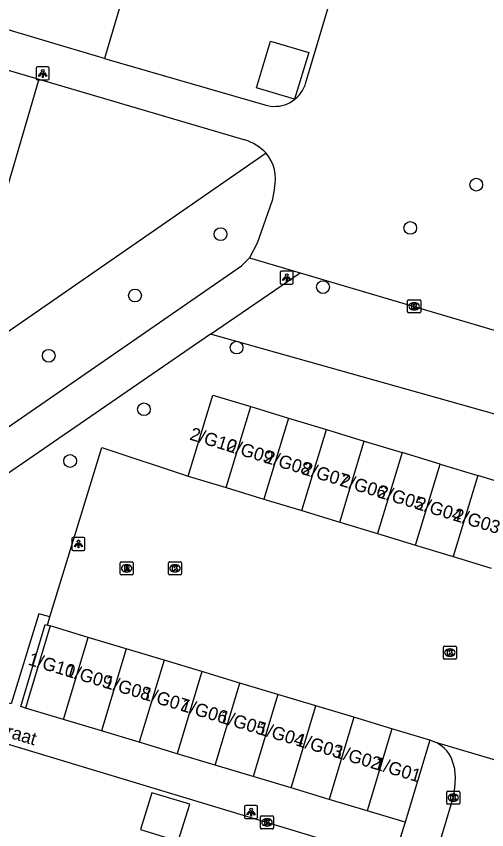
# Model space of a CAD drawing. Extents: x 162186 to 163152, y 385513 to 386513.
# Drawn here: x 162739.6 to 162775.6, y 386020.5 to 386082.7 of the extents above; entities that cross this region are included whole.
import ezdxf

# ---------------------------------------------------------------- set-up
doc = ezdxf.new("R2010")
doc.units = 0
for name, color, linetype in [('IMGEO_Boom', 7, 'Continuous'), ('IMGEO_Groenvoorziening', 7, 'Continuous'), ('IMGEO_Kolk', 7, 'Continuous'), ('IMGEO_Lichtpunt', 7, 'Continuous'), ('IMGEO_Openbare_ruimte_label', 7, 'Continuous'), ('IMGEO_Pand', 7, 'Continuous'), ('IMGEO_Pand_nummerreeks', 7, 'Continuous'), ('IMGEO_Rijbaan_lokaal_open', 7, 'Continuous'), ('IMGEO_Rioolput', 7, 'Continuous'), ('IMGEO_Voetpad_halfverhard', 7, 'Continuous'), ('IMGEO_Voetpad_open', 7, 'Continuous')]:
    doc.layers.add(name, color=color, linetype=linetype)

msp = doc.modelspace()

# ---------------------------------------------------------------- linework, layer by layer
at = {"layer": 'IMGEO_Boom'}
for centre in [(162774.757, 386069.847), (162755.197, 386066.062), (162769.709, 386066.539), (162763.033, 386062.009), (162748.653, 386061.368), (162756.426, 386057.379), (162742.059, 386056.751), (162749.337, 386052.659), (162743.694, 386048.703)]:
    msp.add_circle(centre, 0.489, dxfattribs=at)
at = {"layer": 'IMGEO_Groenvoorziening'}
for points in [[(162758.68, 386072.273), (162717.31, 386043.615), (162714.555, 386044.411), (162720.628, 386063.888)], [(162786.142, 386049.469), (162754.435, 386058.403)]]:
    msp.add_lwpolyline(points, dxfattribs=at)
at = {"layer": 'IMGEO_Kolk'}
for p, q in [((162769.51, 386060.112), (162769.51, 386060.964)), ((162769.585, 386061.038), (162770.437, 386061.038)), ((162770.511, 386060.964), (162770.511, 386060.112)), ((162770.021, 386060.258), (162769.996, 386060.258)), ((162769.998, 386060.818), (162770.023, 386060.818)), ((162770.437, 386060.038), (162769.585, 386060.038)), ((162751.288, 386040.984), (162752.14, 386040.984)), ((162751.213, 386040.058), (162751.213, 386040.91)), ((162751.701, 386040.764), (162751.726, 386040.764)), ((162752.214, 386040.91), (162752.214, 386040.058)), ((162752.14, 386039.984), (162751.288, 386039.984)), ((162751.724, 386040.204), (162751.699, 386040.204)), ((162772.241, 386033.61), (162772.241, 386034.462)), ((162772.316, 386034.536), (162773.168, 386034.536)), ((162772.729, 386034.316), (162772.754, 386034.316)), ((162773.242, 386034.462), (162773.242, 386033.61)), ((162773.168, 386033.536), (162772.316, 386033.536)), ((162772.752, 386033.756), (162772.727, 386033.756)), ((162772.496, 386022.506), (162772.496, 386023.358)), ((162772.571, 386023.432), (162773.423, 386023.432)), ((162772.984, 386023.212), (162773.009, 386023.212)), ((162773.497, 386023.358), (162773.497, 386022.506)), ((162773.423, 386022.432), (162772.571, 386022.432)), ((162773.007, 386022.652), (162772.982, 386022.652)), ((162758.256, 386020.61), (162758.256, 386021.462)), ((162758.331, 386021.536), (162759.183, 386021.536)), ((162758.744, 386021.316), (162758.769, 386021.316)), ((162759.257, 386021.462), (162759.257, 386020.61)), ((162759.183, 386020.536), (162758.331, 386020.536)), ((162758.767, 386020.756), (162758.742, 386020.756))]:
    msp.add_line(p, q, dxfattribs=at)
for points in [[(162769.51, 386060.112), (162769.51, 386060.964)], [(162769.585, 386061.038), (162770.437, 386061.038)], [(162770.511, 386060.964), (162770.511, 386060.112)], [(162769.831, 386060.738), (162769.954, 386060.738), (162769.954, 386060.587), (162770.084, 386060.738), (162770.248, 386060.738), (162770.102, 386060.587), (162770.255, 386060.338), (162770.103, 386060.338), (162770.018, 386060.502), (162769.954, 386060.435), (162769.954, 386060.338), (162769.831, 386060.338), (162769.831, 386060.738)], [(162770.437, 386060.038), (162769.585, 386060.038)], [(162751.288, 386040.984), (162752.14, 386040.984)], [(162751.213, 386040.058), (162751.213, 386040.91)], [(162751.534, 386040.684), (162751.657, 386040.684), (162751.657, 386040.533), (162751.787, 386040.684), (162751.951, 386040.684), (162751.805, 386040.533), (162751.958, 386040.284), (162751.806, 386040.284), (162751.721, 386040.448), (162751.657, 386040.381), (162751.657, 386040.284), (162751.534, 386040.284), (162751.534, 386040.684)], [(162752.214, 386040.91), (162752.214, 386040.058)], [(162752.14, 386039.984), (162751.288, 386039.984)], [(162772.241, 386033.61), (162772.241, 386034.462)], [(162772.316, 386034.536), (162773.168, 386034.536)], [(162772.562, 386034.236), (162772.685, 386034.236), (162772.685, 386034.085), (162772.815, 386034.236), (162772.979, 386034.236), (162772.833, 386034.085), (162772.986, 386033.836), (162772.834, 386033.836), (162772.749, 386034), (162772.685, 386033.933), (162772.685, 386033.836), (162772.562, 386033.836), (162772.562, 386034.236)], [(162773.242, 386034.462), (162773.242, 386033.61)], [(162773.168, 386033.536), (162772.316, 386033.536)], [(162772.496, 386022.506), (162772.496, 386023.358)], [(162772.571, 386023.432), (162773.423, 386023.432)], [(162772.817, 386023.132), (162772.94, 386023.132), (162772.94, 386022.981), (162773.07, 386023.132), (162773.234, 386023.132), (162773.088, 386022.981), (162773.241, 386022.732), (162773.089, 386022.732), (162773.004, 386022.896), (162772.94, 386022.829), (162772.94, 386022.732), (162772.817, 386022.732), (162772.817, 386023.132)], [(162773.497, 386023.358), (162773.497, 386022.506)], [(162773.423, 386022.432), (162772.571, 386022.432)], [(162758.256, 386020.61), (162758.256, 386021.462)], [(162758.331, 386021.536), (162759.183, 386021.536)], [(162758.577, 386021.236), (162758.7, 386021.236), (162758.7, 386021.085), (162758.83, 386021.236), (162758.994, 386021.236), (162758.848, 386021.085), (162759.001, 386020.836), (162758.849, 386020.836), (162758.764, 386021), (162758.7, 386020.933), (162758.7, 386020.836), (162758.577, 386020.836), (162758.577, 386021.236)], [(162759.257, 386021.462), (162759.257, 386020.61)], [(162759.183, 386020.536), (162758.331, 386020.536)]]:
    msp.add_lwpolyline(points, dxfattribs=at)
for centre, start, end in [((162769.587, 386060.962), 91.55205, 178.44795), ((162769.587, 386060.962), 91.55205, 178.44795), ((162770.435, 386060.962), 1.55205, 88.44795), ((162770.435, 386060.962), 1.55205, 88.44795), ((162769.587, 386060.114), 181.55205, 268.44795), ((162769.587, 386060.114), 181.55205, 268.44795), ((162770.435, 386060.114), 271.55205, 358.44795), ((162770.435, 386060.114), 271.55205, 358.44795), ((162751.29, 386040.908), 91.55205, 178.44795), ((162751.29, 386040.908), 91.55205, 178.44795), ((162752.138, 386040.908), 1.55205, 88.44795), ((162752.138, 386040.908), 1.55205, 88.44795), ((162751.29, 386040.06), 181.55205, 268.44795), ((162751.29, 386040.06), 181.55205, 268.44795), ((162752.138, 386040.06), 271.55205, 358.44795), ((162752.138, 386040.06), 271.55205, 358.44795), ((162772.318, 386034.46), 91.55205, 178.44795), ((162772.318, 386034.46), 91.55205, 178.44795), ((162773.166, 386034.46), 1.55205, 88.44795), ((162773.166, 386034.46), 1.55205, 88.44795), ((162772.318, 386033.612), 181.55205, 268.44795), ((162772.318, 386033.612), 181.55205, 268.44795), ((162773.166, 386033.612), 271.55205, 358.44795), ((162773.166, 386033.612), 271.55205, 358.44795), ((162772.573, 386023.356), 91.55205, 178.44795), ((162772.573, 386023.356), 91.55205, 178.44795), ((162773.421, 386023.356), 1.55205, 88.44795), ((162773.421, 386023.356), 1.55205, 88.44795), ((162772.573, 386022.508), 181.55205, 268.44795), ((162772.573, 386022.508), 181.55205, 268.44795), ((162773.421, 386022.508), 271.55205, 358.44795), ((162773.421, 386022.508), 271.55205, 358.44795), ((162758.333, 386021.46), 91.55205, 178.44795), ((162758.333, 386021.46), 91.55205, 178.44795), ((162759.181, 386021.46), 1.55205, 88.44795), ((162759.181, 386021.46), 1.55205, 88.44795), ((162758.333, 386020.612), 181.55205, 268.44795), ((162758.333, 386020.612), 181.55205, 268.44795), ((162759.181, 386020.612), 271.55205, 358.44795), ((162759.181, 386020.612), 271.55205, 358.44795)]:
    msp.add_arc(centre, 0.0765, start, end, dxfattribs=at)
for centre, major_axis, ratio, start_param, end_param in [((162769.997, 386060.538), (-0.387, 0.002), 0.722429, 4.712389, 7.853982), ((162770.022, 386060.538), (-0.39, 0.002), 0.717154, 1.570796, 4.712389), ((162751.7, 386040.484), (-0.387, 0.002), 0.722429, 4.712389, 7.853982), ((162751.725, 386040.484), (-0.39, 0.002), 0.717154, 1.570796, 4.712389), ((162772.728, 386034.036), (-0.387, 0.002), 0.722429, 4.712389, 7.853982), ((162772.753, 386034.036), (-0.39, 0.002), 0.717154, 1.570796, 4.712389), ((162772.983, 386022.932), (-0.387, 0.002), 0.722429, 4.712389, 7.853982), ((162773.008, 386022.932), (-0.39, 0.002), 0.717154, 1.570796, 4.712389), ((162758.743, 386021.036), (-0.387, 0.002), 0.722429, 4.712389, 7.853982), ((162758.768, 386021.036), (-0.39, 0.002), 0.717154, 1.570796, 4.712389)]:
    msp.add_ellipse(centre, major_axis=major_axis, ratio=ratio, start_param=start_param, end_param=end_param, dxfattribs=at)
at = {"layer": 'IMGEO_Lichtpunt'}
for p, q in [((162741.097, 386078.764), (162741.097, 386077.957)), ((162741.097, 386078.764), (162741.097, 386077.957)), ((162741.999, 386078.859), (162741.191, 386078.859)), ((162741.999, 386078.859), (162741.191, 386078.859)), ((162742.093, 386077.957), (162742.093, 386078.764)), ((162742.093, 386077.957), (162742.093, 386078.764)), ((162741.191, 386077.863), (162741.999, 386077.863)), ((162741.191, 386077.863), (162741.999, 386077.863)), ((162759.762, 386063.132), (162759.762, 386062.325)), ((162759.762, 386063.132), (162759.762, 386062.325)), ((162760.664, 386063.227), (162759.856, 386063.227)), ((162760.664, 386063.227), (162759.856, 386063.227)), ((162760.758, 386062.325), (162760.758, 386063.132)), ((162760.758, 386062.325), (162760.758, 386063.132)), ((162759.856, 386062.231), (162760.664, 386062.231)), ((162759.856, 386062.231), (162760.664, 386062.231)), ((162744.735, 386042.853), (162743.927, 386042.853)), ((162744.735, 386042.853), (162743.927, 386042.853)), ((162743.833, 386042.758), (162743.833, 386041.951)), ((162743.833, 386042.758), (162743.833, 386041.951)), ((162744.829, 386041.951), (162744.829, 386042.758)), ((162744.829, 386041.951), (162744.829, 386042.758)), ((162743.927, 386041.857), (162744.735, 386041.857)), ((162743.927, 386041.857), (162744.735, 386041.857)), ((162757.935, 386022.326), (162757.127, 386022.326)), ((162757.935, 386022.326), (162757.127, 386022.326)), ((162757.033, 386022.231), (162757.033, 386021.424)), ((162757.033, 386022.231), (162757.033, 386021.424)), ((162758.029, 386021.424), (162758.029, 386022.231)), ((162758.029, 386021.424), (162758.029, 386022.231)), ((162757.127, 386021.33), (162757.935, 386021.33)), ((162757.127, 386021.33), (162757.935, 386021.33))]:
    msp.add_line(p, q, dxfattribs=at)
for points in [[(162741.471, 386078.428), (162741.51, 386078.4), (162741.322, 386078.138), (162741.284, 386078.165), (162741.471, 386078.428)], [(162741.573, 386078.38), (162741.62, 386078.38), (162741.62, 386078.058), (162741.573, 386078.058), (162741.573, 386078.38)], [(162741.683, 386078.4), (162741.721, 386078.427), (162741.908, 386078.165), (162741.869, 386078.137), (162741.683, 386078.4)], [(162760.136, 386062.796), (162760.175, 386062.768), (162759.987, 386062.506), (162759.949, 386062.533), (162760.136, 386062.796)], [(162760.238, 386062.748), (162760.285, 386062.748), (162760.285, 386062.426), (162760.238, 386062.426), (162760.238, 386062.748)], [(162760.348, 386062.768), (162760.386, 386062.795), (162760.573, 386062.533), (162760.534, 386062.505), (162760.348, 386062.768)], [(162744.207, 386042.422), (162744.246, 386042.394), (162744.058, 386042.132), (162744.02, 386042.159), (162744.207, 386042.422)], [(162744.309, 386042.374), (162744.356, 386042.374), (162744.356, 386042.052), (162744.309, 386042.052), (162744.309, 386042.374)], [(162744.419, 386042.394), (162744.457, 386042.421), (162744.644, 386042.159), (162744.605, 386042.131), (162744.419, 386042.394)], [(162757.407, 386021.895), (162757.446, 386021.867), (162757.258, 386021.605), (162757.22, 386021.632), (162757.407, 386021.895)], [(162757.509, 386021.847), (162757.556, 386021.847), (162757.556, 386021.525), (162757.509, 386021.525), (162757.509, 386021.847)], [(162757.619, 386021.867), (162757.657, 386021.894), (162757.844, 386021.632), (162757.805, 386021.604), (162757.619, 386021.867)]]:
    msp.add_lwpolyline(points, dxfattribs=at)
for centre in [(162741.596, 386078.562), (162760.261, 386062.93), (162744.332, 386042.556), (162757.532, 386022.029)]:
    msp.add_circle(centre, 0.0994, dxfattribs=at)
for centre, start, end in [((162741.191, 386078.764), 90, 180), ((162741.191, 386078.764), 90, 180), ((162741.999, 386078.764), 0, 90), ((162741.999, 386078.764), 0, 90), ((162741.191, 386077.957), 180, 270), ((162741.191, 386077.957), 180, 270), ((162741.999, 386077.957), 270, 0), ((162741.999, 386077.957), 270, 360), ((162759.856, 386063.132), 90, 180), ((162759.856, 386063.132), 90, 180), ((162760.664, 386063.132), 0, 90), ((162760.664, 386063.132), 0, 90), ((162759.856, 386062.325), 180, 270), ((162759.856, 386062.325), 180, 270), ((162760.664, 386062.325), 270, 0), ((162760.664, 386062.325), 270, 360), ((162743.927, 386042.758), 90, 180), ((162743.927, 386042.758), 90, 180), ((162744.735, 386042.758), 0, 90), ((162744.735, 386042.758), 0, 90), ((162743.927, 386041.951), 180, 270), ((162743.927, 386041.951), 180, 270), ((162744.735, 386041.951), 270, 0), ((162744.735, 386041.951), 270, 360), ((162757.127, 386022.231), 90, 180), ((162757.127, 386022.231), 90, 180), ((162757.935, 386022.231), 0, 90), ((162757.935, 386022.231), 0, 90), ((162757.127, 386021.424), 180, 270), ((162757.127, 386021.424), 180, 270), ((162757.935, 386021.424), 270, 0), ((162757.935, 386021.424), 270, 360)]:
    msp.add_arc(centre, 0.0946, start, end, dxfattribs=at)
at = {"layer": 'IMGEO_Pand'}
for points in [[(162749.086, 386086.882), (162748.488, 386084.875), (162747.961, 386085.032), (162746.315, 386079.512)], [(162746.315, 386079.512), (162743.573, 386080.329), (162735.074, 386082.862)], [(162761.944, 386079.957), (162760.862, 386076.386), (162757.947, 386077.269), (162759.029, 386080.84), (162761.944, 386079.957)], [(162752.73, 386047.547), (162754.611, 386053.744), (162757.507, 386052.864)], [(162755.625, 386046.668), (162757.507, 386052.864)], [(162757.507, 386052.864), (162760.403, 386051.985)], [(162760.403, 386051.985), (162758.521, 386045.788)], [(162760.403, 386051.985), (162763.299, 386051.105)], [(162761.417, 386044.908), (162763.299, 386051.105)], [(162763.299, 386051.105), (162766.195, 386050.226)], [(162764.313, 386044.029), (162766.195, 386050.226)], [(162766.195, 386050.226), (162769.092, 386049.346)], [(162769.092, 386049.346), (162767.209, 386043.149)], [(162771.988, 386048.466), (162769.092, 386049.346)], [(162770.106, 386042.27), (162771.988, 386048.466)], [(162771.988, 386048.466), (162774.884, 386047.587)], [(162752.73, 386047.547), (162755.625, 386046.668)], [(162774.884, 386047.587), (162773.002, 386041.39)], [(162777.78, 386046.707), (162774.884, 386047.587)], [(162755.625, 386046.668), (162758.521, 386045.788)], [(162758.521, 386045.788), (162761.417, 386044.908)], [(162761.417, 386044.908), (162764.313, 386044.029)], [(162764.313, 386044.029), (162767.209, 386043.149)], [(162767.209, 386043.149), (162770.106, 386042.27)], [(162770.106, 386042.27), (162773.002, 386041.39)], [(162773.002, 386041.39), (162775.898, 386040.51)], [(162742.164, 386036.075), (162740.274, 386029.793)], [(162745.068, 386035.201), (162742.164, 386036.075)], [(162743.177, 386028.919), (162745.068, 386035.201)], [(162747.971, 386034.327), (162745.068, 386035.201)], [(162747.971, 386034.327), (162746.081, 386028.046)], [(162750.874, 386033.454), (162747.971, 386034.327)], [(162750.874, 386033.454), (162748.984, 386027.172)], [(162753.778, 386032.58), (162750.874, 386033.454)], [(162753.778, 386032.58), (162751.888, 386026.298)], [(162756.682, 386031.706), (162753.778, 386032.58)], [(162754.791, 386025.425), (162756.682, 386031.706)], [(162759.585, 386030.832), (162756.682, 386031.706)], [(162759.585, 386030.832), (162757.695, 386024.551)], [(162762.488, 386029.958), (162759.585, 386030.832)], [(162743.177, 386028.919), (162740.274, 386029.793)], [(162760.598, 386023.677), (162762.488, 386029.958)], [(162765.392, 386029.085), (162762.488, 386029.958)], [(162765.392, 386029.085), (162763.502, 386022.803)], [(162768.296, 386028.211), (162765.392, 386029.085)], [(162746.081, 386028.046), (162743.177, 386028.919)], [(162748.984, 386027.172), (162746.081, 386028.046)], [(162768.296, 386028.211), (162766.405, 386021.93)], [(162771.199, 386027.337), (162768.296, 386028.211)], [(162771.199, 386027.337), (162769.309, 386021.056)], [(162751.888, 386026.298), (162748.984, 386027.172)], [(162754.791, 386025.425), (162751.888, 386026.298)], [(162757.695, 386024.551), (162754.791, 386025.425)], [(162760.598, 386023.677), (162757.695, 386024.551)], [(162763.502, 386022.803), (162760.598, 386023.677)], [(162749.081, 386020.489), (162751.966, 386019.599), (162752.837, 386022.423), (162749.952, 386023.313), (162749.081, 386020.489)], [(162766.405, 386021.93), (162763.502, 386022.803)], [(162769.309, 386021.056), (162766.405, 386021.93)]]:
    msp.add_lwpolyline(points, dxfattribs=at)
at = {"layer": 'IMGEO_Rijbaan_lokaal_open'}
for points in [[(162746.315, 386079.512), (162758.579, 386075.961), (162758.794, 386075.903), (162759.013, 386075.865), (162759.235, 386075.846), (162759.457, 386075.847), (162759.679, 386075.868), (162759.898, 386075.909), (162760.112, 386075.969), (162760.32, 386076.049), (162760.52, 386076.146), (162760.711, 386076.261), (162760.89, 386076.392), (162761.057, 386076.539), (162761.211, 386076.7), (162761.349, 386076.875), (162761.471, 386077.061), (162761.576, 386077.257), (162761.663, 386077.462), (162761.733, 386077.677), (162769.446, 386103.583)], [(162731.535, 386080.772), (162741.294, 386077.935)], [(162741.294, 386077.935), (162737.62, 386065.425)], [(162741.294, 386077.935), (162757.052, 386073.289)], [(162759.328, 386069.587), (162759.153, 386068.627), (162757.996, 386065.377), (162757.426, 386064.259)], [(162757.426, 386064.259), (162761.276, 386063.106)], [(162761.276, 386063.106), (162784.669, 386056.18)], [(162742.152, 386036.767), (162746.108, 386049.727), (162752.73, 386047.547)], [(162741.959, 386036.136), (162742.152, 386036.767)], [(162741.959, 386036.136), (162742.164, 386036.075)], [(162771.672, 386027.16), (162771.199, 386027.337)], [(162762.348, 385987.291), (162766.162, 386000), (162772.997, 386022.928), (162773.1, 386023.45), (162773.156, 386023.979), (162773.165, 386024.511), (162773.126, 386025.041), (162773.114, 386025.136), (162772.901, 386025.884), (162772.785, 386026.103), (162772.65, 386026.311), (162772.497, 386026.506), (162772.328, 386026.687), (162772.142, 386026.852), (162771.943, 386026.999), (162771.731, 386027.128), (162771.672, 386027.16)], [(162778.802, 386025.049), (162771.672, 386027.16)]]:
    msp.add_lwpolyline(points, dxfattribs=at)
for centre, radius, start, end in [((162755.533, 386069.043), 4.509, 45.74708, 70.31811), ((162756.263, 386070.269), 3.14, 347.45747, 39.6695)]:
    msp.add_arc(centre, radius, start, end, dxfattribs=at)
at = {"layer": 'IMGEO_Rioolput'}
for p, q in [((162747.594, 386040.983), (162748.446, 386040.983)), ((162747.519, 386040.057), (162747.519, 386040.909)), ((162748.007, 386040.763), (162748.032, 386040.763)), ((162748.52, 386040.909), (162748.52, 386040.057)), ((162748.446, 386039.983), (162747.594, 386039.983)), ((162748.03, 386040.203), (162748.005, 386040.203))]:
    msp.add_line(p, q, dxfattribs=at)
for points in [[(162747.594, 386040.983), (162748.446, 386040.983)], [(162747.519, 386040.057), (162747.519, 386040.909)], [(162748.108, 386040.681), (162747.856, 386040.683), (162747.856, 386040.283)], [(162747.856, 386040.283), (162747.98, 386040.283), (162747.98, 386040.445), (162747.991, 386040.445)], [(162748.034, 386040.602), (162747.98, 386040.602), (162747.98, 386040.521)], [(162747.98, 386040.521), (162748.032, 386040.521)], [(162748.038, 386040.416), (162748.109, 386040.283), (162748.249, 386040.283), (162748.184, 386040.409)], [(162748.52, 386040.909), (162748.52, 386040.057)], [(162748.446, 386039.983), (162747.594, 386039.983)]]:
    msp.add_lwpolyline(points, dxfattribs=at)
for centre, radius, start, end in [((162747.596, 386040.907), 0.0765, 91.55205, 178.44795), ((162747.596, 386040.907), 0.0765, 91.55205, 178.44795), ((162748.444, 386040.907), 0.0765, 1.55205, 88.44795), ((162748.444, 386040.907), 0.0765, 1.55205, 88.44795), ((162747.99, 386040.392), 0.0533, 26.02933, 88.69889), ((162748.016, 386040.71), 0.19, 274.7715, 282.96867), ((162748.04, 386040.506), 0.0964, 77.00612, 93.18647), ((162748.054, 386040.563), 0.0378, 276.66336, 79.67722), ((162748.107, 386040.571), 0.109, 350.36119, 89.41601), ((162748.105, 386040.571), 0.112, 277.58423, 350.98172), ((162748.089, 386040.356), 0.108, 29.51342, 73.79051), ((162747.596, 386040.059), 0.0765, 181.55205, 268.44795), ((162747.596, 386040.059), 0.0765, 181.55205, 268.44795), ((162748.444, 386040.059), 0.0765, 271.55205, 358.44795), ((162748.444, 386040.059), 0.0765, 271.55205, 358.44795)]:
    msp.add_arc(centre, radius, start, end, dxfattribs=at)
for centre, major_axis, ratio, start_param, end_param in [((162748.006, 386040.483), (-0.387, 0.002), 0.722429, 4.712389, 7.853982), ((162748.031, 386040.483), (-0.39, 0.002), 0.717154, 1.570796, 4.712389)]:
    msp.add_ellipse(centre, major_axis=major_axis, ratio=ratio, start_param=start_param, end_param=end_param, dxfattribs=at)
at = {"layer": 'IMGEO_Voetpad_halfverhard'}
for points in [[(162710.65, 386031.752), (162756.796, 386063.642), (162757.426, 386064.259)], [(162754.435, 386058.403), (162761.276, 386063.106)], [(162754.435, 386058.403), (162737.255, 386046.591)]]:
    msp.add_lwpolyline(points, dxfattribs=at)
at = {"layer": 'IMGEO_Voetpad_open'}
for points in [[(162742.152, 386036.767), (162741.29, 386037.011), (162739.19, 386030.113), (162728.34, 386033.438)], [(162740.274, 386029.793), (162739.925, 386029.898), (162741.777, 386036.191), (162741.959, 386036.136)], [(162722.73, 386031.928), (162768.405, 386018.122)], [(162769.309, 386021.056), (162768.405, 386018.122)]]:
    msp.add_lwpolyline(points, dxfattribs=at)

# ---------------------------------------------------------------- texts
at = {"layer": 'IMGEO_Openbare_ruimte_label'}
msp.add_text('Lucretiastraat', height=1, rotation=343.19645, dxfattribs=at).set_placement((162733.184, 386029.27))
at = {"layer": 'IMGEO_Pand_nummerreeks'}
for s, rotation, p in [('2/G10', 342.95257, (162752.777, 386050.35)), ('2/G09', 342.95257, (162755.574, 386049.492)), ('2/G08', 342.95257, (162758.471, 386048.604)), ('2/G07', 342.95257, (162761.358, 386047.719)), ('2/G06', 342.95257, (162764.249, 386046.832)), ('2/G05', 342.95257, (162767.139, 386045.946)), ('2/G04', 342.95257, (162770.03, 386045.06)), ('2/G03', 342.95257, (162772.92, 386044.173)), ('1/G10', 343.20609, (162740.417, 386033.123)), ('1/G09', 343.20609, (162743.261, 386032.265)), ('1/G08', 343.20609, (162746.203, 386031.377)), ('1/G07', 343.20609, (162749.137, 386030.492)), ('1/G06', 343.20609, (162752.074, 386029.605)), ('1/G05', 343.20609, (162755.01, 386028.719)), ('1/G04', 343.20609, (162757.947, 386027.833)), ('1/G03', 343.20609, (162760.884, 386026.946)), ('1/G02', 343.20609, (162763.815, 386026.062)), ('1/G01', 343.20609, (162766.863, 386025.142))]:
    msp.add_text(s, height=1, rotation=rotation, dxfattribs=at).set_placement(p)

doc.saveas('drawing.dxf')
